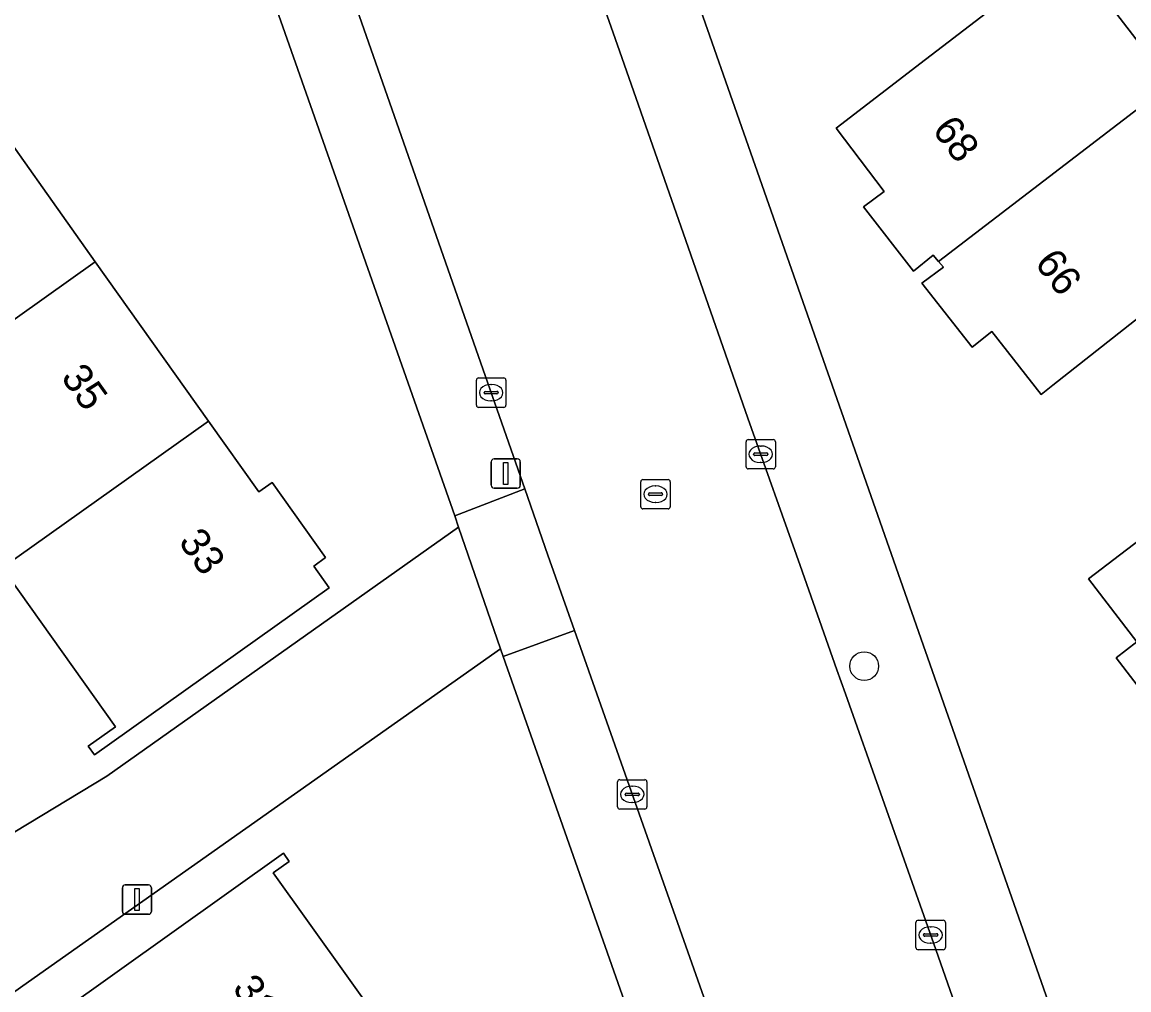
# Model space of a CAD drawing. Extents: x 160023 to 161302, y 384750 to 385707.
# Drawn here: x 160269.83 to 160307.48, y 385583.65 to 385616.56 of the extents above; entities that cross this region are included whole.
import ezdxf

# ---------------------------------------------------------------- set-up
doc = ezdxf.new("R2010")
doc.units = 0
for name, color, linetype in [('IMGEO_Boom', 7, 'Continuous'), ('IMGEO_Erf', 7, 'Continuous'), ('IMGEO_Kolk', 7, 'Continuous'), ('IMGEO_Lichtmast', 7, 'Continuous'), ('IMGEO_Muur', 7, 'Continuous'), ('IMGEO_Pand', 7, 'Continuous'), ('IMGEO_Pand_nummerreeks', 7, 'Continuous'), ('IMGEO_Rijbaan_lokaal_gesloten', 7, 'Continuous'), ('IMGEO_Rijbaan_lokaal_open', 7, 'Continuous'), ('IMGEO_Rioolput', 7, 'Continuous'), ('IMGEO_Voetpad_open', 7, 'Continuous')]:
    doc.layers.add(name, color=color, linetype=linetype)

msp = doc.modelspace()

# ---------------------------------------------------------------- linework, layer by layer
at = {"layer": 'IMGEO_Boom'}
msp.add_circle((160298.473, 385594.661), 0.489, dxfattribs=at)
at = {"layer": 'IMGEO_Erf'}
for points in [[(160278.003, 385659.494), (160305.037, 385582.381), (160308.072, 385578.388), (160320.515, 385587.811), (160324.642, 385590.935), (160326.84, 385592.599), (160338.242, 385601.232), (160336.845, 385603.015), (160336.693, 385602.9), (160335.882, 385603.962), (160331.468, 385609.765), (160329.527, 385608.275), (160328.183, 385610.027), (160330.124, 385611.516), (160325.773, 385617.171), (160324.685, 385616.343), (160323.483, 385617.925), (160324.572, 385618.752), (160315.41, 385630.783)], [(160253.698, 385637.736), (160237.989, 385614.818), (160241.217, 385612.605), (160243.222, 385615.534), (160247.754, 385612.501), (160245.685, 385609.496), (160251.057, 385605.648), (160257.541, 385610.298), (160257.738, 385610.439), (160259.549, 385607.896), (160259.663, 385607.736), (160251.93, 385602.297), (160254.017, 385594.181), (160256.775, 385596.163), (160257.039, 385595.795), (160260.079, 385591.562), (160264.225, 385585.791), (160272.709, 385590.922), (160284.678, 385599.386), (160284.544, 385599.766), (160273.209, 385632.008)], [(160311.323, 385623.421), (160305.467, 385618.916), (160308.897, 385614.457)], [(160308.794, 385607.281), (160304.889, 385604.212), (160304.493, 385603.9), (160302.815, 385606.035), (160302.149, 385605.501), (160300.431, 385607.688), (160301.173, 385608.223), (160301, 385608.423), (160300.818, 385608.634), (160300.156, 385608.085), (160298.447, 385610.276), (160299.149, 385610.802), (160297.52, 385612.958), (160300.563, 385615.292), (160304.517, 385618.325)], [(160268.274, 385614.099), (160272.318, 385608.412), (160276.172, 385602.992), (160277.884, 385600.585), (160278.334, 385600.905), (160280.15, 385598.35), (160279.748, 385598.064), (160280.273, 385597.325), (160272.289, 385591.649), (160272.079, 385591.944), (160273.001, 385592.6), (160270.104, 385596.675), (160269.32, 385597.777)], [(160308.732, 385592.741), (160307.05, 385594.94), (160307.745, 385595.486), (160306.108, 385597.627), (160308.494, 385599.459)], [(160286.196, 385594.989), (160286.104, 385595.25), (160270.429, 385584.193), (160260.559, 385577.231)], [(160275.744, 385535.924), (160286.897, 385545.956), (160288.548, 385547.32), (160299.715, 385556.545), (160286.196, 385594.989)], [(160271.123, 385582.879), (160278.716, 385588.306), (160278.919, 385588.022), (160278.37, 385587.629), (160282.154, 385582.335)]]:
    msp.add_lwpolyline(points, dxfattribs=at)
at = {"layer": 'IMGEO_Kolk'}
for p, q in [((160285.358, 385604.459), (160286.21, 385604.459)), ((160285.283, 385603.533), (160285.283, 385604.385)), ((160285.771, 385604.239), (160285.796, 385604.239)), ((160286.284, 385604.385), (160286.284, 385603.533)), ((160285.542, 385603.953), (160285.542, 385603.965)), ((160285.98, 385603.916), (160285.582, 385603.916)), ((160285.585, 385604.002), (160285.983, 385604.002)), ((160286.026, 385603.965), (160286.026, 385603.953)), ((160286.21, 385603.459), (160285.358, 385603.459)), ((160285.794, 385603.679), (160285.769, 385603.679)), ((160294.453, 385601.439), (160294.453, 385602.291)), ((160294.528, 385602.365), (160295.38, 385602.365)), ((160295.454, 385602.291), (160295.454, 385601.439)), ((160294.712, 385601.859), (160294.712, 385601.871)), ((160295.15, 385601.822), (160294.752, 385601.822)), ((160294.755, 385601.908), (160295.153, 385601.908)), ((160294.941, 385602.145), (160294.966, 385602.145)), ((160295.196, 385601.871), (160295.196, 385601.859)), ((160294.964, 385601.585), (160294.939, 385601.585)), ((160295.38, 385601.365), (160294.528, 385601.365)), ((160290.083, 385589.874), (160290.083, 385590.726)), ((160290.158, 385590.8), (160291.01, 385590.8)), ((160290.571, 385590.58), (160290.596, 385590.58)), ((160291.084, 385590.726), (160291.084, 385589.874)), ((160290.342, 385590.294), (160290.342, 385590.306)), ((160290.78, 385590.257), (160290.382, 385590.257)), ((160290.385, 385590.343), (160290.783, 385590.343)), ((160290.826, 385590.306), (160290.826, 385590.294)), ((160291.01, 385589.8), (160290.158, 385589.8)), ((160290.594, 385590.02), (160290.569, 385590.02)), ((160300.31, 385586.019), (160301.162, 385586.019)), ((160300.235, 385585.093), (160300.235, 385585.945)), ((160300.723, 385585.799), (160300.748, 385585.799)), ((160301.236, 385585.945), (160301.236, 385585.093)), ((160300.494, 385585.513), (160300.494, 385585.525)), ((160300.932, 385585.476), (160300.534, 385585.476)), ((160300.537, 385585.562), (160300.935, 385585.562)), ((160300.978, 385585.525), (160300.978, 385585.513)), ((160301.162, 385585.019), (160300.31, 385585.019)), ((160300.746, 385585.239), (160300.721, 385585.239))]:
    msp.add_line(p, q, dxfattribs=at)
for points in [[(160285.358, 385604.459), (160286.21, 385604.459)], [(160285.283, 385603.533), (160285.283, 385604.385)], [(160286.284, 385604.385), (160286.284, 385603.533)], [(160286.21, 385603.459), (160285.358, 385603.459)], [(160294.453, 385601.439), (160294.453, 385602.291)], [(160294.528, 385602.365), (160295.38, 385602.365)], [(160295.454, 385602.291), (160295.454, 385601.439)], [(160295.38, 385601.365), (160294.528, 385601.365)], [(160290.083, 385589.874), (160290.083, 385590.726)], [(160290.158, 385590.8), (160291.01, 385590.8)], [(160291.084, 385590.726), (160291.084, 385589.874)], [(160291.01, 385589.8), (160290.158, 385589.8)], [(160300.31, 385586.019), (160301.162, 385586.019)], [(160300.235, 385585.093), (160300.235, 385585.945)], [(160301.236, 385585.945), (160301.236, 385585.093)], [(160301.162, 385585.019), (160300.31, 385585.019)]]:
    msp.add_lwpolyline(points, dxfattribs=at)
for centre, radius, start, end in [((160285.36, 385604.383), 0.0765, 91.552, 178.448), ((160285.36, 385604.383), 0.0765, 91.552, 178.448), ((160286.208, 385604.383), 0.0765, 1.552, 88.448), ((160286.208, 385604.383), 0.0765, 1.552, 88.448), ((160285.582, 385603.962), 0.0403, 85.8775, 175.7526), ((160285.579, 385603.952), 0.0366, 178.938, 274.7102), ((160285.983, 385603.959), 0.043, 264.8664, 352.4533), ((160285.987, 385603.964), 0.0386, 1.7309, 96.639), ((160285.36, 385603.535), 0.0765, 181.552, 268.448), ((160285.36, 385603.535), 0.0765, 181.552, 268.448), ((160286.208, 385603.535), 0.0765, 271.552, 358.448), ((160286.208, 385603.535), 0.0765, 271.552, 358.448), ((160294.53, 385602.289), 0.0765, 91.552, 178.448), ((160294.53, 385602.289), 0.0765, 91.552, 178.448), ((160295.378, 385602.289), 0.0765, 1.552, 88.448), ((160295.378, 385602.289), 0.0765, 1.552, 88.448), ((160294.752, 385601.868), 0.0403, 85.8775, 175.7526), ((160294.749, 385601.858), 0.0366, 178.938, 274.7102), ((160295.153, 385601.865), 0.043, 264.8664, 352.4533), ((160295.157, 385601.87), 0.0386, 1.7309, 96.639), ((160294.53, 385601.441), 0.0765, 181.552, 268.448), ((160294.53, 385601.441), 0.0765, 181.552, 268.448), ((160295.378, 385601.441), 0.0765, 271.552, 358.448), ((160295.378, 385601.441), 0.0765, 271.552, 358.448), ((160290.16, 385590.724), 0.0765, 91.552, 178.448), ((160290.16, 385590.724), 0.0765, 91.552, 178.448), ((160291.008, 385590.724), 0.0765, 1.552, 88.448), ((160291.008, 385590.724), 0.0765, 1.552, 88.448), ((160290.382, 385590.303), 0.0403, 85.8775, 175.7526), ((160290.379, 385590.293), 0.0366, 178.938, 274.7102), ((160290.783, 385590.3), 0.043, 264.8664, 352.4533), ((160290.787, 385590.305), 0.0386, 1.7309, 96.639), ((160290.16, 385589.876), 0.0765, 181.552, 268.448), ((160290.16, 385589.876), 0.0765, 181.552, 268.448), ((160291.008, 385589.876), 0.0765, 271.552, 358.448), ((160291.008, 385589.876), 0.0765, 271.552, 358.448), ((160300.312, 385585.943), 0.0765, 91.552, 178.448), ((160300.312, 385585.943), 0.0765, 91.552, 178.448), ((160301.16, 385585.943), 0.0765, 1.552, 88.448), ((160301.16, 385585.943), 0.0765, 1.552, 88.448), ((160300.534, 385585.522), 0.0403, 85.8775, 175.7526), ((160300.531, 385585.512), 0.0366, 178.938, 274.7102), ((160300.935, 385585.519), 0.043, 264.8664, 352.4533), ((160300.939, 385585.524), 0.0386, 1.7309, 96.639), ((160300.312, 385585.095), 0.0765, 181.552, 268.448), ((160300.312, 385585.095), 0.0765, 181.552, 268.448), ((160301.16, 385585.095), 0.0765, 271.552, 358.448), ((160301.16, 385585.095), 0.0765, 271.552, 358.448)]:
    msp.add_arc(centre, radius, start, end, dxfattribs=at)
for centre, major_axis, ratio, start_param, end_param in [((160285.77, 385603.959), (-0.387, 0.002), 0.722429, 4.712389, 7.853982), ((160285.795, 385603.959), (-0.39, 0.002), 0.717154, 1.570796, 4.712389), ((160294.94, 385601.865), (-0.387, 0.002), 0.722429, 4.712389, 7.853982), ((160294.965, 385601.865), (-0.39, 0.002), 0.717154, 1.570796, 4.712389), ((160290.57, 385590.3), (-0.387, 0.002), 0.722429, 4.712389, 7.853982), ((160290.595, 385590.3), (-0.39, 0.002), 0.717154, 1.570796, 4.712389), ((160300.722, 385585.519), (-0.387, 0.002), 0.722429, 4.712389, 7.853982), ((160300.747, 385585.519), (-0.39, 0.002), 0.717154, 1.570796, 4.712389)]:
    msp.add_ellipse(centre, major_axis=major_axis, ratio=ratio, start_param=start_param, end_param=end_param, dxfattribs=at)
at = {"layer": 'IMGEO_Lichtmast'}
for p, q in [((160285.784, 385600.81), (160285.784, 385601.61)), ((160285.784, 385601.61), (160285.784, 385600.81)), ((160285.884, 385601.71), (160286.674, 385601.71)), ((160286.674, 385601.71), (160285.884, 385601.71)), ((160286.774, 385601.61), (160286.774, 385600.81)), ((160286.774, 385600.81), (160286.774, 385601.61)), ((160286.674, 385600.71), (160285.884, 385600.71)), ((160285.884, 385600.71), (160286.674, 385600.71)), ((160273.34, 385587.222), (160274.13, 385587.222)), ((160274.13, 385587.222), (160273.34, 385587.222)), ((160273.24, 385586.322), (160273.24, 385587.122)), ((160273.24, 385587.122), (160273.24, 385586.322)), ((160274.23, 385587.122), (160274.23, 385586.322)), ((160274.23, 385586.322), (160274.23, 385587.122)), ((160274.13, 385586.222), (160273.34, 385586.222)), ((160273.34, 385586.222), (160274.13, 385586.222))]:
    msp.add_line(p, q, dxfattribs=at)
for points in [[(160286.204, 385601.585), (160286.354, 385601.585), (160286.354, 385600.835), (160286.204, 385600.835), (160286.204, 385601.585)], [(160273.66, 385587.097), (160273.81, 385587.097), (160273.81, 385586.347), (160273.66, 385586.347), (160273.66, 385587.097)]]:
    msp.add_lwpolyline(points, dxfattribs=at)
for centre, start, end in [((160285.884, 385601.61), 90, 180), ((160285.884, 385601.61), 90, 180), ((160286.674, 385601.61), 0, 90), ((160286.674, 385601.61), 360, 90), ((160285.884, 385600.81), 180, 270), ((160285.884, 385600.81), 180, 270), ((160286.674, 385600.81), 270, 0), ((160286.674, 385600.81), 270, 0), ((160273.34, 385587.122), 90, 180), ((160273.34, 385587.122), 90, 180), ((160274.13, 385587.122), 0, 90), ((160274.13, 385587.122), 360, 90), ((160273.34, 385586.322), 180, 270), ((160273.34, 385586.322), 180, 270), ((160274.13, 385586.322), 270, 0), ((160274.13, 385586.322), 270, 0)]:
    msp.add_arc(centre, 0.1, start, end, dxfattribs=at)
at = {"layer": 'IMGEO_Muur'}
msp.add_lwpolyline([(160270.429, 385584.193), (160260.559, 385577.231)], dxfattribs=at)
at = {"layer": 'IMGEO_Pand'}
for points in [[(160308.897, 385614.457), (160305.467, 385618.916), (160311.323, 385623.421), (160309.333, 385626.007), (160304.438, 385622.272), (160302.653, 385620.74), (160304.517, 385618.325), (160300.563, 385615.292), (160297.52, 385612.958), (160299.149, 385610.802), (160298.447, 385610.276), (160300.156, 385608.085), (160300.818, 385608.634), (160301, 385608.423)], [(160317.324, 385610.007), (160315.328, 385612.623), (160312.174, 385610.197), (160308.897, 385614.457), (160301, 385608.423), (160301.173, 385608.223), (160300.431, 385607.688), (160302.149, 385605.501), (160302.815, 385606.035), (160304.493, 385603.9), (160304.889, 385604.212), (160308.794, 385607.281), (160310.618, 385604.891)], [(160268.274, 385614.099), (160264.199, 385611.202), (160263.523, 385610.721), (160260.333, 385608.453), (160260.565, 385608.127), (160261.446, 385608.754), (160265.093, 385603.626), (160264.171, 385602.97), (160264.334, 385602.74), (160265.285, 385603.415), (160272.318, 385608.412)], [(160316.099, 385605.131), (160319.515, 385607.757), (160317.614, 385610.229), (160317.324, 385610.007), (160310.618, 385604.891), (160312.447, 385602.494), (160308.494, 385599.459), (160306.108, 385597.627), (160307.745, 385595.486), (160307.05, 385594.94), (160308.732, 385592.741), (160309.408, 385593.284), (160309.565, 385593.09), (160319.513, 385600.691)], [(160276.172, 385602.992), (160272.318, 385608.412), (160265.285, 385603.415), (160265.344, 385603.332), (160265.923, 385602.518), (160268.588, 385598.77), (160269.094, 385598.058), (160269.138, 385597.996)], [(160280.273, 385597.325), (160279.748, 385598.064), (160280.15, 385598.35), (160278.334, 385600.905), (160277.884, 385600.585), (160276.172, 385602.992), (160269.138, 385597.996), (160268.217, 385597.342), (160268.382, 385597.11), (160269.32, 385597.777), (160270.104, 385596.675), (160273.001, 385592.6), (160272.079, 385591.944), (160272.289, 385591.649)], [(160282.799, 385582.585), (160282.699, 385582.725), (160282.154, 385582.335), (160278.37, 385587.629), (160278.919, 385588.022), (160278.716, 385588.306), (160271.123, 385582.879), (160275.126, 385577.279), (160275.212, 385577.159)]]:
    msp.add_lwpolyline(points, close=True, dxfattribs=at)
at = {"layer": 'IMGEO_Rijbaan_lokaal_gesloten'}
for points in [[(160292.407, 385609.129), (160290.146, 385615.588), (160288.454, 385620.42), (160286.269, 385626.622), (160285.002, 385630.219), (160281.396, 385640.012), (160279.62, 385643.602), (160276.59, 385648.834), (160274.915, 385651.325), (160273.069, 385653.716), (160271.662, 385655.352), (160269.83, 385657.483)], [(160275.551, 385633.171), (160278.472, 385624.846), (160279.665, 385621.449), (160280.991, 385617.669), (160286.928, 385600.688), (160287.717, 385598.431), (160288.618, 385595.877), (160293.709, 385581.441), (160301.933, 385558.109)], [(160306.28, 385569.701), (160304.572, 385574.575), (160303.615, 385577.308), (160303.598, 385577.356), (160302.353, 385580.907), (160300.911, 385585.024), (160299.093, 385590.163), (160297.835, 385593.72), (160297.547, 385594.535), (160296.292, 385598.082), (160294.52, 385603.092), (160292.407, 385609.129)]]:
    msp.add_lwpolyline(points, dxfattribs=at)
at = {"layer": 'IMGEO_Rijbaan_lokaal_open'}
for points in [[(160286.104, 385595.25), (160284.678, 385599.386), (160272.709, 385590.922), (160264.225, 385585.791), (160259.743, 385582.571), (160257.06, 385583.011), (160256.151, 385586.349), (160254.428, 385586.011), (160254.609, 385585.293), (160252.572, 385582.317), (160253.469, 385581.711), (160256.782, 385579.474), (160252.757, 385573.513), (160249.444, 385575.749), (160248.377, 385574.17), (160253.349, 385570.755), (160261.824, 385564.936), (160262.863, 385565.939), (160264.99, 385567.993), (160261.237, 385571.865), (160259.678, 385573.485), (160259.306, 385574.361), (160259.476, 385575.736)], [(160260.559, 385577.231), (160270.429, 385584.193), (160286.104, 385595.25)]]:
    msp.add_lwpolyline(points, dxfattribs=at)
at = {"layer": 'IMGEO_Rioolput'}
for p, q in [((160290.873, 385600.08), (160290.873, 385600.932)), ((160290.948, 385601.006), (160291.8, 385601.006)), ((160291.361, 385600.786), (160291.386, 385600.786)), ((160291.874, 385600.932), (160291.874, 385600.08)), ((160291.132, 385600.5), (160291.132, 385600.512)), ((160291.57, 385600.463), (160291.172, 385600.463)), ((160291.175, 385600.549), (160291.573, 385600.549)), ((160291.616, 385600.512), (160291.616, 385600.5)), ((160291.8, 385600.006), (160290.948, 385600.006)), ((160291.384, 385600.226), (160291.359, 385600.226))]:
    msp.add_line(p, q, dxfattribs=at)
for points in [[(160290.873, 385600.08), (160290.873, 385600.932)], [(160290.948, 385601.006), (160291.8, 385601.006)], [(160291.874, 385600.932), (160291.874, 385600.08)], [(160291.8, 385600.006), (160290.948, 385600.006)]]:
    msp.add_lwpolyline(points, dxfattribs=at)
for centre, radius, start, end in [((160290.95, 385600.93), 0.0765, 91.552, 178.448), ((160290.95, 385600.93), 0.0765, 91.552, 178.448), ((160291.798, 385600.93), 0.0765, 1.552, 88.448), ((160291.798, 385600.93), 0.0765, 1.552, 88.448), ((160291.172, 385600.509), 0.0403, 85.8775, 175.7526), ((160291.169, 385600.499), 0.0366, 178.938, 274.7102), ((160291.573, 385600.506), 0.043, 264.8664, 352.4533), ((160291.577, 385600.511), 0.0386, 1.7309, 96.639), ((160290.95, 385600.082), 0.0765, 181.552, 268.448), ((160290.95, 385600.082), 0.0765, 181.552, 268.448), ((160291.798, 385600.082), 0.0765, 271.552, 358.448), ((160291.798, 385600.082), 0.0765, 271.552, 358.448)]:
    msp.add_arc(centre, radius, start, end, dxfattribs=at)
for centre, major_axis, ratio, start_param, end_param in [((160291.36, 385600.506), (-0.387, 0.002), 0.722429, 4.712389, 7.853982), ((160291.385, 385600.506), (-0.39, 0.002), 0.717154, 1.570796, 4.712389)]:
    msp.add_ellipse(centre, major_axis=major_axis, ratio=ratio, start_param=start_param, end_param=end_param, dxfattribs=at)
at = {"layer": 'IMGEO_Voetpad_open'}
for points in [[(160277.94, 385662.363), (160269.83, 385657.483), (160271.662, 385655.352), (160273.069, 385653.716), (160274.915, 385651.325), (160276.59, 385648.834), (160279.62, 385643.602), (160281.396, 385640.012), (160285.002, 385630.219), (160286.269, 385626.622), (160288.454, 385620.42), (160290.146, 385615.588), (160292.407, 385609.129), (160294.52, 385603.092), (160296.292, 385598.082), (160297.547, 385594.535), (160297.835, 385593.72), (160299.093, 385590.163), (160300.911, 385585.024), (160302.353, 385580.907)], [(160305.037, 385582.381), (160278.003, 385659.494)], [(160272.222, 385640.712), (160271.173, 385642.611), (160268.951, 385645.982), (160268.034, 385647.23), (160267.764, 385647.597), (160265.53, 385650.257), (160263.037, 385647.354), (160269.52, 385639.244), (160269.866, 385639.099), (160270.708, 385638.209), (160273.209, 385632.008), (160284.544, 385599.766), (160286.928, 385600.688), (160280.991, 385617.669), (160279.665, 385621.449), (160278.472, 385624.846), (160275.551, 385633.171)], [(160293.709, 385581.441), (160288.618, 385595.877), (160286.196, 385594.989), (160299.715, 385556.545), (160300.344, 385552.499)]]:
    msp.add_lwpolyline(points, dxfattribs=at)
msp.add_lwpolyline([(160284.544, 385599.766), (160284.678, 385599.386), (160286.104, 385595.25), (160286.196, 385594.989), (160288.618, 385595.877), (160287.717, 385598.431), (160286.928, 385600.688)], close=True, dxfattribs=at)

# ---------------------------------------------------------------- texts
at = {"layer": 'IMGEO_Pand_nummerreeks'}
for s, rotation, p in [('68', 307.5897, (160300.758, 385612.883)), ('66', 307.5916, (160304.242, 385608.356)), ('35', 305.5747, (160271.125, 385604.477)), ('33', 305.5747, (160275.125, 385598.885)), ('31', 305.5919, (160276.955, 385583.71))]:
    msp.add_text(s, height=1, rotation=rotation, dxfattribs=at).set_placement(p)

doc.saveas('drawing.dxf')
